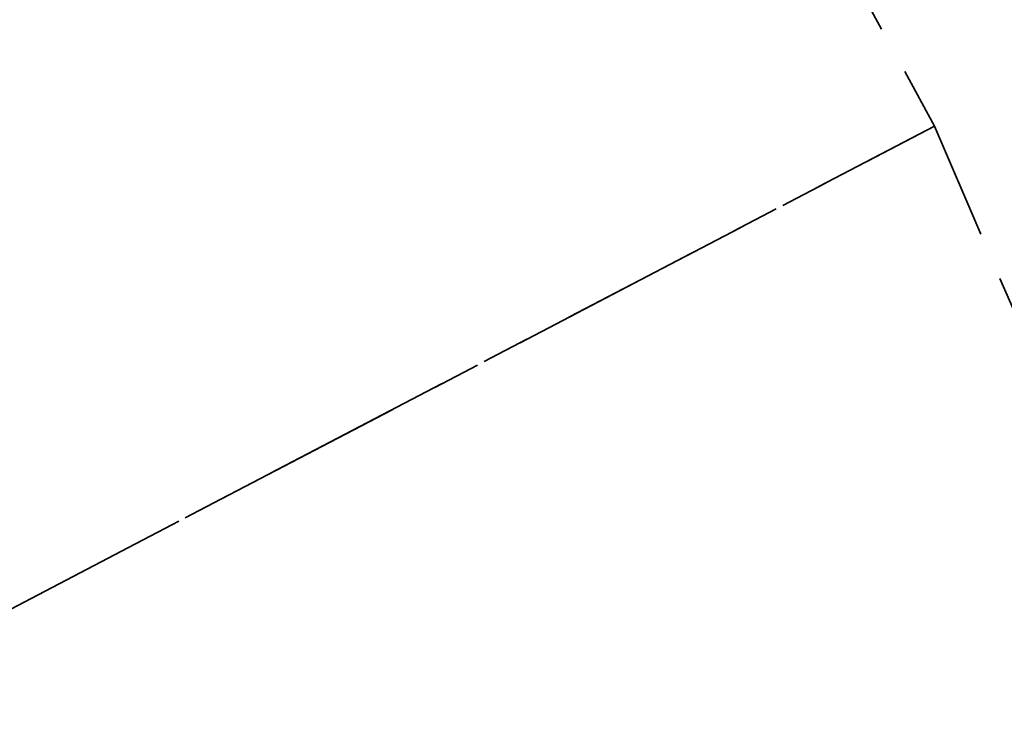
# Model space of a CAD drawing. Header units: metres. Extents: x 538891 to 1080079, y 6588829 to 13178720.
# Tile 599 of 656: x 540097 to 540118, y 6589302 to 6589317. Entities that reach past the tile are written whole.
import ezdxf

# ---------------------------------------------------------------- set-up
doc = ezdxf.new("R2010")
doc.units = ezdxf.units.M
doc.header["$LTSCALE"] = 0.4
doc.linetypes.add('KATASTRIPIIR', pattern=[17.5, 10, -2.5, 2.500000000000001, -2.500000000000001])
doc.layers.add('GEO', color=7, linetype='Continuous')

msp = doc.modelspace()

# ---------------------------------------------------------------- linework, layer by layer
at = {"layer": 'GEO', "color": 35, "linetype": 'KATASTRIPIIR', "lineweight": 35, "true_color": 0xb1703a, "flags": 128}
for points in [[(539443.0099999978, 6589409.309999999), (539452.710000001, 6589448.010000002), (539474.0900000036, 6589442.699999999), (539521.3500000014, 6589512.66), (539531.9200000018, 6589505.270000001), (539524.299999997, 6589495.390000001), (539522.0799999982, 6589499.600000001), (539481.5600000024, 6589440.850000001), (539563.8599999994, 6589420.43), (539625.5200000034, 6589405.129999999), (539608.8100000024, 6589440.289999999), (539609.75, 6589442.989999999), (539608, 6589446.670000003), (539559.549999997, 6589546.11), (539564.460000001, 6589553.36), (539630.5300000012, 6589415.870000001), (539746.5799999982, 6589386.48), (539806.6799999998, 6589371.25), (539851.4099999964, 6589359.920000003), (539871.950000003, 6589354.719999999), (539867.1799999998, 6589363.579999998), (539926.1199999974, 6589348.66), (539949.0900000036, 6589342.84), (539954.9799999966, 6589344.129999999), (539958.1899999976, 6589351.420000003), (539955.1799999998, 6589364.57), (539908.7299999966, 6589450.440000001), (539900.6099999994, 6589446.07), (539894.1499999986, 6589442.579999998), (539889.1400000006, 6589451.770000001), (539891.0200000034, 6589452.73), (539900.1300000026, 6589457.61), (539896.1199999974, 6589465.270000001), (539900.4799999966, 6589467.329999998), (539893.450000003, 6589480.289999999), (539898.6400000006, 6589483.309999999), (539888.1099999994, 6589505.36), (539888.2700000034, 6589511.949999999), (539890.6799999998, 6589517.36), (539894.8500000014, 6589504.16), (539935.4099999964, 6589429.129999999), (539960.789999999, 6589380.36), (539989.710000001, 6589324.879999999), (539996.789999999, 6589323.09), (540010.3599999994, 6589318.34), (540064.3299999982, 6589299.460000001), (540078.6099999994, 6589294.780000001), (540116.4299999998, 6589314.559999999), (540134.4099999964, 6589272.73), (540099.4399999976, 6589253.16), (539963.8400000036, 6589287.140000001), (539909.5200000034, 6589298.370000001), (539763.1300000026, 6589328.620000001), (539689.4900000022, 6589347.260000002), (539661.8599999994, 6589354.25), (539600.039999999, 6589369.91), (539443.0099999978, 6589409.309999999)], [(540051.0200000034, 6589429.010000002), (540053.2199999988, 6589430.199999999), (540116.4299999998, 6589314.559999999), (540078.6099999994, 6589294.780000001), (540064.3299999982, 6589299.460000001), (540010.3599999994, 6589318.34), (540035.4299999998, 6589331.899999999), (539998.289999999, 6589400.579999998), (540049.2599999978, 6589428.059999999), (540051.0200000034, 6589429.010000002)]]:
    msp.add_lwpolyline(points, dxfattribs=at)

doc.saveas('drawing.dxf')
